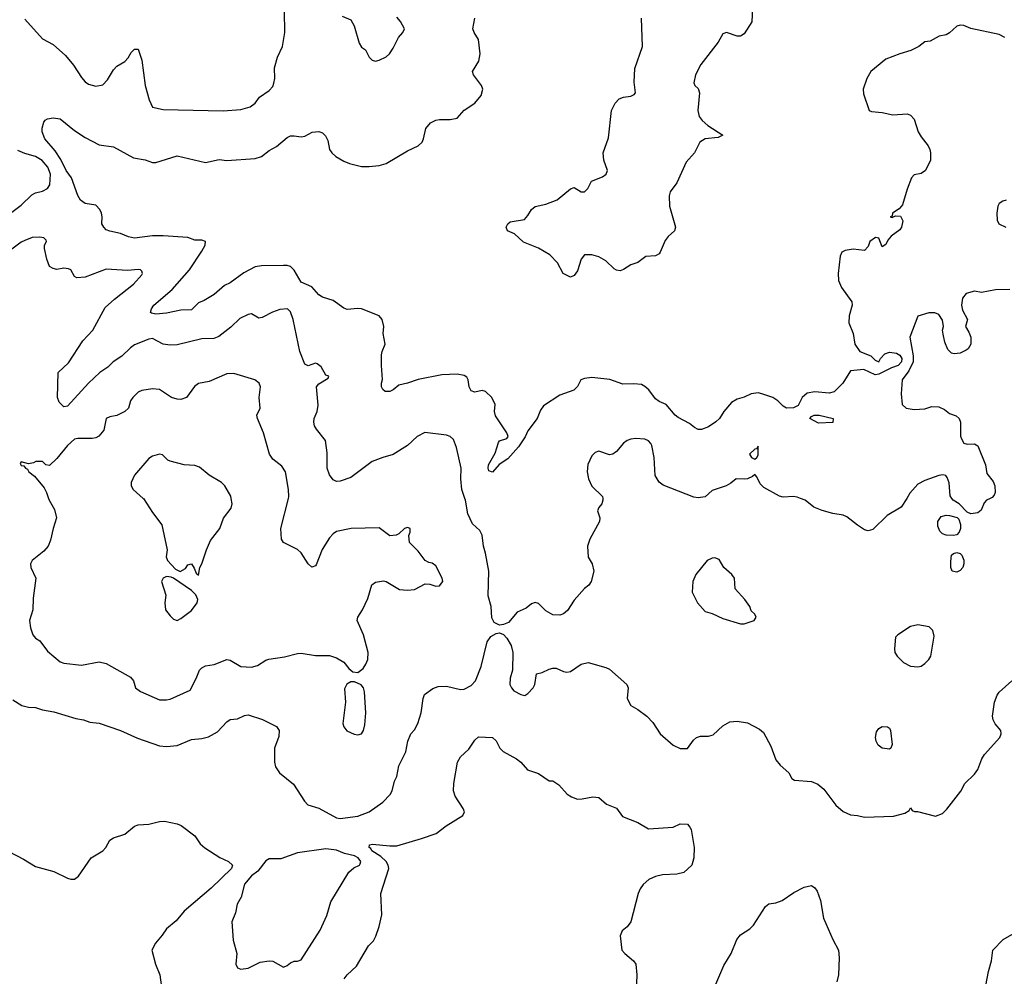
# Model space of a CAD drawing. Header units: inches. Extents: x 2001573 to 2220545, y 644482 to 846830.
# Tile 367 of 656: x 2101981 to 2107539, y 737302 to 742702. Entities that reach past the tile are written whole.
import ezdxf

# ---------------------------------------------------------------- set-up
doc = ezdxf.new("R2010")
doc.units = ezdxf.units.IN
doc.header["$MEASUREMENT"] = 0
doc.layers.add('C1703', color=7, linetype='Continuous')
doc.layers.add('C1704', color=7, linetype='Continuous')

msp = doc.modelspace()

# ---------------------------------------------------------------- linework, layer by layer
at = {"layer": 'C1703', "color": 5}
for points, elevation in [([(2102144.3, 740000), (2102147.7, 739990), (2102177.3, 739937.3), (2102188.2, 739890), (2102169.3, 739830), (2102155.3, 739764.7), (2102141.2, 739730), (2102117.6, 739702.4), (2102052.3, 739650), (2102042.2, 739630), (2102043.3, 739610), (2102073, 739550), (2102056.7, 739436.7), (2102055.3, 739370), (2102035.8, 739310), (2102041.6, 739270), (2102054.8, 739230), (2102070, 739211), (2102095.5, 739195.5), (2102137.8, 739137.8), (2102210, 739078), (2102230, 739069.2), (2102330, 739058), (2102430, 739077.1), (2102470, 739068), (2102607.3, 738990), (2102623, 738970), (2102634.8, 738930), (2102662.8, 738910), (2102770, 738863.7), (2102810, 738862), (2102830, 738865.7), (2102943.2, 738916.8), (2102977.4, 738982.6), (2102995.3, 739030), (2103010, 739044.1), (2103030, 739053.8), (2103078.4, 739061.6), (2103150, 739090.3), (2103170, 739087.4), (2103230, 739051), (2103290, 739047.5), (2103322.9, 739057.1), (2103370, 739086.9), (2103387.2, 739092.8), (2103474.9, 739105.1), (2103550, 739123.6), (2103570, 739125.7), (2103650, 739113.4), (2103730, 739112.4), (2103770, 739100.7), (2103810, 739074.8), (2103838.8, 739038.8), (2103861.7, 739021.7), (2103890, 739018), (2103919.7, 739040.3), (2103935.6, 739064.4), (2103945.6, 739090), (2103947.6, 739130), (2103922.6, 739230), (2103886, 739310), (2103889.3, 739330), (2103915.1, 739370), (2103946, 739434), (2103968, 739512), (2103990, 739527.7), (2104033.7, 739533.7), (2104050, 739530.8), (2104125.7, 739485.7), (2104170, 739481.3), (2104210, 739486.3), (2104270, 739517.6), (2104296.4, 739516.4), (2104330, 739504), (2104350, 739506), (2104368.7, 739530), (2104365.2, 739550), (2104330, 739619.3), (2104310, 739635.1), (2104290, 739638), (2104270, 739649.4), (2104230, 739701.2), (2104182, 739750), (2104178, 739790), (2104186, 739810), (2104186, 739830), (2104170, 739835.3), (2104154, 739830), (2104121, 739799), (2104106.8, 739793.2), (2104070, 739789.2), (2104010, 739834.5), (2103852, 739830), (2103770, 739812.5), (2103750, 739799.7), (2103730, 739776.9), (2103688.6, 739711.4), (2103654.4, 739625.6), (2103650, 739618.7), (2103630, 739611.3), (2103610, 739629.6), (2103570, 739692.8), (2103550, 739711.3), (2103469.2, 739750), (2103458, 739770), (2103455.6, 739830), (2103498.2, 740000)], 360), ([(2102678.5, 740000), (2102679.3, 739999.3), (2102730, 739920.7), (2102784.2, 739850), (2102814, 739710), (2102807.3, 739670), (2102814.8, 739650), (2102859.8, 739599.8), (2102887.1, 739587.1), (2102916.2, 739603.8), (2102930, 739624.7), (2102951, 739631), (2102966.8, 739606.8), (2102976.9, 739576.9), (2102990, 739566), (2102998, 739610), (2103010, 739631.3), (2103034.7, 739710), (2103058.7, 739761.3), (2103111.2, 739830), (2103131.2, 739888.8), (2103175.5, 739944.5), (2103180.4, 739970), (2103174.5, 740000)], 380), ([(2105271.9, 740000), (2105273.4, 739990), (2105267.3, 739970), (2105250, 739948.7), (2105243, 739930), (2105256.3, 739890), (2105253, 739870), (2105198.7, 739770), (2105186.7, 739730), (2105189, 739669), (2105212.4, 739630), (2105222, 739590), (2105207.7, 739530), (2105193.4, 739510), (2105170, 739491.6), (2105110, 739426), (2105073.6, 739366.4), (2105050, 739347.6), (2105030, 739341.3), (2104990, 739343), (2104950, 739365.6), (2104910, 739406), (2104890, 739411.6), (2104870, 739404.2), (2104839.2, 739380.8), (2104790, 739357.9), (2104740.9, 739299.1), (2104712.4, 739287.6), (2104690, 739284.5), (2104659.2, 739299.2), (2104645.4, 739325.4), (2104642.7, 739390), (2104624.8, 739450), (2104628.5, 739590), (2104610.9, 739690), (2104598.5, 739730), (2104591.4, 739791.4), (2104578.8, 739818.8), (2104536.2, 739856.2), (2104510, 739912.7), (2104497.4, 739990), (2104494, 740000)], 340), ([(2106988, 740000), (2106957.3, 739950), (2106877, 739903), (2106796.2, 739823.8), (2106770, 739816.2), (2106750, 739822.9), (2106710, 739848.2), (2106650, 739895.4), (2106630, 739906), (2106570, 739914.3), (2106510, 739931.8), (2106464, 739950), (2106415.3, 739990), (2106388, 740000)], 340), ([(2107459.1, 740000), (2107439.1, 739990), (2107424.8, 739975.2), (2107407.3, 739932.7), (2107390, 739919), (2107350, 739913.2), (2107330, 739921.2), (2107284, 739970), (2107249.2, 739990), (2107242.9, 740000)], 340), ([(2101943.1, 738863.1), (2101993, 738830), (2102030, 738820.7), (2102070, 738819.6), (2102110, 738806), (2102174.4, 738794.4), (2102298, 738758), (2102341, 738750), (2102376.9, 738736.9), (2102430, 738730.3), (2102549.7, 738690.3), (2102646.1, 738646.1), (2102770, 738602.3), (2102810, 738599.3), (2102870, 738604.3), (2102950, 738639.1), (2103010, 738643.8), (2103046.7, 738653.3), (2103097.7, 738682.3), (2103150, 738739.3), (2103168.3, 738751.7), (2103210, 738756.4), (2103250, 738774), (2103270, 738777.6), (2103351.7, 738751.7), (2103430, 738713), (2103444.9, 738690), (2103444.5, 738655.5), (2103418.8, 738590), (2103418.4, 738510), (2103424.8, 738484.8), (2103448, 738450), (2103526, 738386), (2103589.2, 738290), (2103607.9, 738270), (2103670, 738250.6), (2103770, 738196.7), (2103790, 738192.3), (2103890, 738206.4), (2103953.7, 738230), (2104030, 738284.5), (2104071.8, 738328.2), (2104083.8, 738350), (2104096.8, 738403.2), (2104109.3, 738430), (2104121.8, 738490), (2104161.1, 738570), (2104172.8, 738630), (2104189.7, 738670), (2104210, 738693.7), (2104228.9, 738730), (2104246.4, 738790), (2104257.6, 738870), (2104266.6, 738893.4), (2104313.8, 738926.2), (2104342.4, 738937.6), (2104390, 738939.5), (2104470, 738921.6), (2104490, 738922.8), (2104530, 738943.2), (2104554.2, 738970), (2104586, 739050), (2104618.9, 739190), (2104640.1, 739219.9), (2104670, 739237.9), (2104690, 739240.7), (2104711.9, 739231.9), (2104731.1, 739211.1), (2104754.6, 739170), (2104763.8, 739130), (2104762.5, 739030), (2104750, 738984.5), (2104748.5, 738950), (2104756.6, 738930), (2104770, 738914.5), (2104810, 738892.8), (2104833.1, 738886.9), (2104850, 738898), (2104879.5, 738930), (2104889.5, 738950), (2104898, 739010), (2104930, 739017.3), (2104970, 739036.3), (2104990, 739042), (2105010, 739040.7), (2105050, 739023), (2105070, 739019.1), (2105090, 739022), (2105150, 739064.4), (2105190, 739073.1), (2105290, 739045.5), (2105310, 739035.5), (2105408, 738950), (2105415.5, 738930), (2105410.4, 738870), (2105430, 738830.7), (2105470, 738808.2), (2105521.6, 738770), (2105554.1, 738734.1), (2105597.1, 738670), (2105670, 738607.7), (2105710, 738587.7), (2105750, 738587.7), (2105784.3, 738635.7), (2105802, 738650), (2105823, 738657), (2105870, 738657.9), (2105895.2, 738664.8), (2105950, 738715.6), (2105990, 738738.9), (2106030, 738742.6), (2106090, 738733.7), (2106157.2, 738697.2), (2106178.8, 738678.8), (2106220.5, 738600.5), (2106250, 738524.7), (2106273.7, 738493.7), (2106322, 738450), (2106339.6, 738419.6), (2106354, 738410), (2106450, 738401.1), (2106487.1, 738387.1), (2106519.4, 738359.4), (2106587.6, 738267.6), (2106630, 738232.7), (2106670, 738214), (2106710, 738210.7), (2106750, 738200.7), (2106913.6, 738206.4), (2106976.4, 738223.6), (2107002, 738238), (2107010, 738254), (2107018, 738238), (2107032, 738232), (2107048, 738232), (2107150, 738206.8), (2107190, 738221), (2107214.8, 738245.2), (2107293.6, 738346.4), (2107315.3, 738390), (2107370, 738444), (2107389.4, 738470), (2107412.3, 738530), (2107426.7, 738553.3), (2107514, 738650), (2107521.2, 738670), (2107519.3, 738690), (2107487.5, 738727.5), (2107475.1, 738750), (2107472.3, 738770), (2107483.7, 738850), (2107498, 738890), (2107510, 738906.8), (2107580.9, 738970)], 340), ([(2103812.2, 737287.8), (2103829.5, 737310), (2103881.5, 737358.5), (2103950, 737474), (2103978, 737502), (2103992.2, 737527.8), (2104010, 737582.8), (2104024.4, 737650), (2104019.1, 737770), (2104064, 737910), (2104060.4, 737930), (2104049.7, 737950), (2104019.1, 737979.1), (2103968.4, 738010), (2103963.5, 738023.5), (2103953.2, 738030), (2103956.4, 738043.6), (2103972.9, 738047.1), (2104070, 738038.7), (2104110, 738039.5), (2104250, 738079.5), (2104332.2, 738107.8), (2104388.3, 738151.7), (2104483, 738210), (2104491.1, 738230), (2104483.5, 738250), (2104439.6, 738319.6), (2104429.7, 738350), (2104431.4, 738390), (2104453, 738510), (2104470, 738540.7), (2104515.6, 738584.4), (2104550, 738636), (2104570, 738654.8), (2104650, 738651), (2104670, 738631.3), (2104690.5, 738590.5), (2104710, 738571), (2104784.7, 738530), (2104810, 738510.8), (2104847.9, 738467.9), (2104910, 738447.3), (2104970, 738404.7), (2104990, 738404.7), (2105023.5, 738383.5), (2105070.9, 738330.9), (2105095.3, 738315.3), (2105130, 738302.8), (2105156.5, 738303.5), (2105215.3, 738315.3), (2105250, 738310.8), (2105293.7, 738273.7), (2105350, 738250.3), (2105383.3, 738203.3), (2105470.7, 738170), (2105530, 738134), (2105670, 738144.9), (2105710, 738162.8), (2105750, 738160.7), (2105764.1, 738144.1), (2105770.3, 738130.3), (2105788.5, 738030), (2105786, 737970), (2105775.5, 737930), (2105730, 737887.6), (2105690, 737878.4), (2105610, 737874.7), (2105570, 737866.2), (2105531.8, 737848.2), (2105500.6, 737819.4), (2105483.7, 737796.3), (2105472.2, 737770), (2105430, 737609), (2105410, 737582), (2105382, 737558), (2105371, 737530), (2105379.3, 737450), (2105396.4, 737430), (2105446.3, 737390), (2105459.7, 737370), (2105465.2, 737310), (2105458, 737170)], 320), ([(2101876.8, 738030), (2102003.2, 737963.2), (2102070, 737922.3), (2102173.3, 737893.3), (2102250, 737855.6), (2102270, 737849.6), (2102290, 737850.8), (2102312.9, 737867.1), (2102385.3, 737970), (2102449.4, 738010.6), (2102466.5, 738030), (2102489.6, 738070.4), (2102510, 738084.6), (2102575.3, 738104.7), (2102630, 738150.3), (2102650, 738157.8), (2102710, 738161.6), (2102770, 738176.2), (2102797.6, 738177.6), (2102870, 738162.7), (2102892.6, 738152.6), (2102970, 738095.6), (2102999.7, 738050), (2103026.5, 738026.5), (2103110, 737972.6), (2103160.4, 737950), (2103183.1, 737930), (2103175.8, 737910), (2103060.9, 737799.1), (2102909.1, 737670), (2102864.3, 737615.7), (2102810.3, 737570), (2102786.1, 737533.9), (2102746.7, 737490), (2102727.3, 737450), (2102748.2, 737370), (2102771.8, 737310), (2102781.2, 737241.2)], 320), ([(2105910, 737257), (2105956.5, 737363.5), (2105996.9, 737430), (2106028.7, 737510), (2106050, 737536.5), (2106101.7, 737570), (2106122.4, 737590), (2106190, 737695.5), (2106210, 737710.4), (2106250, 737716.4), (2106285.2, 737730), (2106350, 737774.9), (2106410, 737806), (2106450, 737814.4), (2106470, 737802), (2106482.2, 737782.2), (2106500.9, 737730), (2106519, 737630), (2106570.2, 737510), (2106602.4, 737450), (2106606.3, 737406.3), (2106603.2, 737310), (2106593.1, 737270)], 320), ([(2107435.1, 737250), (2107449.4, 737330), (2107466.6, 737390), (2107474, 737450), (2107533.2, 737510), (2107593.9, 737546.1)], 320)]:
    msp.add_lwpolyline(points, dxfattribs=dict(at, elevation=elevation))
for points, elevation in [([(2107249.2, 739790.8), (2107210, 739791.6), (2107190, 739800.4), (2107175, 739815), (2107163.3, 739843.3), (2107163.4, 739870), (2107182, 739898), (2107210, 739905.5), (2107230, 739903.2), (2107272.2, 739892.2), (2107282.3, 739882.3), (2107291.7, 739851.7), (2107291.8, 739830), (2107284.9, 739810), (2107270, 739795.1)], 340), ([(2107270, 739583.4), (2107245.3, 739590), (2107236.5, 739610), (2107236.1, 739643.9), (2107241.4, 739678.6), (2107251.1, 739688.9), (2107270, 739694.3), (2107290, 739688.9), (2107298.5, 739678.5), (2107310, 739650.6), (2107311.1, 739631.1), (2107304.1, 739610), (2107290, 739592.8)], 340), ([(2105903.9, 739663.9), (2105890, 739663), (2105862, 739650), (2105797.3, 739570), (2105780.7, 739530), (2105776, 739470), (2105806.8, 739410), (2105850, 739362), (2105890.4, 739350.4), (2105950, 739322.8), (2106050, 739291.3), (2106070, 739291.3), (2106110, 739304.7), (2106126, 739310), (2106138, 739330), (2106130, 739346), (2106110, 739366), (2106102, 739390), (2106074, 739430), (2106019, 739490), (2106016, 739550), (2106000.9, 739570), (2105954.7, 739610), (2105930, 739654)], 360), ([(2102810, 739559.3), (2102790.6, 739549.4), (2102782, 739530), (2102806.4, 739453.6), (2102800.7, 739410), (2102804, 739370), (2102830, 739336), (2102850, 739318), (2102870, 739311.3), (2102890, 739322.8), (2102950, 739367.3), (2102982, 739410), (2102987.3, 739430), (2102975.1, 739455.1), (2102950, 739479.5), (2102850, 739549.2), (2102836, 739556)], 380), ([(2107050, 739287), (2107010, 739276), (2106938, 739230), (2106924, 739216), (2106918.8, 739150), (2106920.7, 739130), (2106934, 739110), (2106970, 739074), (2107010, 739053.4), (2107050, 739048.2), (2107070, 739053.4), (2107090, 739067.7), (2107112, 739090), (2107123.7, 739110), (2107142.7, 739222.7), (2107134.8, 739254.8), (2107115.5, 739275.5)], 360), ([(2103870, 738963.7), (2103850, 738963.7), (2103828.4, 738951.6), (2103815.1, 738924.9), (2103820.9, 738850), (2103805.5, 738730), (2103810.8, 738710), (2103828.5, 738688.5), (2103868.8, 738668.8), (2103890, 738664.4), (2103910, 738670.7), (2103921.6, 738690), (2103930, 738722), (2103934.3, 738790), (2103927.7, 738907.7), (2103920.9, 738930), (2103907.6, 738947.6)], 360), ([(2106890, 738584.7), (2106849.9, 738589.9), (2106827.7, 738607.7), (2106816.3, 738630), (2106811.4, 738650), (2106818, 738682), (2106830, 738700.3), (2106850, 738712.6), (2106879.1, 738710), (2106890, 738703.1), (2106896.5, 738690), (2106905, 738610), (2106899, 738590)], 340), ([(2103710, 738021), (2103550, 737999.1), (2103454.3, 737965.7), (2103390, 737965.7), (2103370, 737954.2), (2103324.4, 737895.6), (2103288.6, 737870), (2103250, 737822), (2103230.3, 737749.7), (2103208.9, 737710), (2103198.8, 737661.2), (2103178.8, 737610), (2103186.4, 737506.4), (2103207.3, 737430), (2103201.6, 737370), (2103210.5, 737350.5), (2103230, 737341.6), (2103270, 737348.7), (2103338.6, 737381.4), (2103390, 737390.3), (2103410, 737387.2), (2103470, 737354), (2103490, 737362.8), (2103510, 737378.8), (2103530, 737386.8), (2103550, 737386.8), (2103570, 737396), (2103676.8, 737563.2), (2103714.1, 737645.9), (2103737.8, 737722.2), (2103839.7, 737890), (2103866.5, 737913.5), (2103898.7, 737930), (2103902.9, 737937.1), (2103905.8, 737950), (2103891.2, 737970), (2103870, 737981.7), (2103814.8, 737994.8), (2103770, 738013.8)], 340)]:
    msp.add_lwpolyline(points, close=True, dxfattribs=dict(at, elevation=elevation))
at = {"layer": 'C1704', "color": 5}
for points, elevation in [([(2102010, 742706), (2102110, 742594.9), (2102170, 742562.4), (2102240.2, 742500.2), (2102285.5, 742445.5), (2102330, 742376), (2102350, 742351.8), (2102370, 742338), (2102410, 742327), (2102450, 742334.9), (2102477.6, 742362.4), (2102510, 742419.1), (2102530, 742440.7), (2102573.8, 742466.2), (2102593.1, 742486.9), (2102610, 742516), (2102630, 742536), (2102650, 742536), (2102670, 742474), (2102690.1, 742330), (2102711.1, 742250), (2102730, 742208.9), (2102790, 742195.3), (2103130, 742187), (2103230, 742195.6), (2103282, 742210), (2103309.3, 742230), (2103334.5, 742265.5), (2103390, 742303), (2103410, 742324.9), (2103415.9, 742344.1), (2103420.8, 742370), (2103418.5, 742430), (2103436.9, 742490), (2103465.1, 742550), (2103477.2, 742630), (2103476.5, 742750)], 340), ([(2106117.1, 742770), (2106113.2, 742690), (2106070, 742622.9), (2106050, 742609.6), (2106030, 742609.6), (2105970, 742629.4), (2105950, 742622.9), (2105924.2, 742575.8), (2105826.2, 742450), (2105794.8, 742390), (2105785.6, 742345.6), (2105791.5, 742331.5), (2105810, 742313), (2105818.4, 742290), (2105809.5, 742190), (2105816.5, 742156.5), (2105833.6, 742133.6), (2105864.6, 742104.6), (2105950.4, 742050), (2105923, 742037), (2105851, 742029), (2105820.2, 742010), (2105790.3, 741950), (2105742.9, 741897.1), (2105690, 741781.3), (2105652.6, 741730), (2105647, 741707), (2105648.9, 741648.9), (2105683.1, 741530), (2105677.6, 741510), (2105641.1, 741478.9), (2105624.7, 741455.3), (2105596.8, 741390), (2105590, 741380.3), (2105570.1, 741369.9), (2105515.5, 741364.5), (2105470, 741331.6), (2105430, 741318), (2105390, 741292), (2105370, 741285), (2105350, 741288.7), (2105336.6, 741296.6), (2105290, 741340.4), (2105250, 741363), (2105210, 741375.6), (2105170, 741374.5), (2105150.4, 741349.6), (2105130, 741285.2), (2105110, 741257.2), (2105090, 741249.4), (2105049, 741270), (2105017.2, 741330), (2104974.1, 741374.1), (2104910, 741411.8), (2104825.5, 741445.5), (2104773.8, 741493.8), (2104734, 741510), (2104727.8, 741530), (2104736, 741550), (2104750, 741560.5), (2104830, 741574.8), (2104850, 741596), (2104870, 741631), (2104890, 741647.3), (2104950, 741661.6), (2105015.4, 741684.6), (2105090, 741746.8), (2105110, 741754.8), (2105150, 741731.3), (2105170, 741731.3), (2105188.7, 741750), (2105208, 741790), (2105270, 741814.4), (2105292, 741830), (2105299.7, 741850), (2105278.3, 741910), (2105275.1, 741950), (2105304.9, 742035.1), (2105321.7, 742190), (2105341.5, 742230), (2105364.3, 742255.7), (2105390, 742265.3), (2105430.3, 742269.7), (2105450, 742279.5), (2105456.5, 742290), (2105448.6, 742350), (2105452.5, 742427.5), (2105497.3, 742550), (2105490.2, 742710)], 280), ([(2107541.2, 742601.2), (2107510, 742619.1), (2107350, 742652.3), (2107310, 742669.6), (2107290, 742672), (2107270, 742665.1), (2107230, 742627.3), (2107210, 742617), (2107170.5, 742609.5), (2107119.6, 742580.4), (2107090, 742578), (2107056, 742550), (2107012.1, 742527.9), (2106948.2, 742510), (2106870, 742479.3), (2106785.3, 742410), (2106763.6, 742370), (2106742, 742310), (2106744.4, 742284.4), (2106776, 742190), (2106790, 742183), (2106850, 742178.4), (2106910, 742164.2), (2106989.8, 742170.2), (2107010, 742162.3), (2107030, 742140.5), (2107053.4, 742070), (2107070, 742040.5), (2107108.4, 741990), (2107119.3, 741970), (2107123, 741950), (2107122, 741910), (2107094.4, 741850), (2107070, 741834.7), (2107030, 741826), (2107015.3, 741810), (2106990, 741746), (2106963.2, 741656.8), (2106944.9, 741635.1), (2106908, 741610), (2106906.4, 741593.6), (2106894, 741590), (2106905.4, 741585.4), (2106924.7, 741595.3), (2106952.4, 741592.4), (2106966, 741566), (2106957.8, 741530), (2106950, 741516.3), (2106900.4, 741479.6), (2106882, 741458), (2106870, 741432.7), (2106850, 741419), (2106830, 741468), (2106812.5, 741472.5), (2106778.8, 741450), (2106770, 741422), (2106750, 741399.3), (2106686, 741406), (2106641.1, 741398.9), (2106621, 741390), (2106612.3, 741367.7), (2106601.1, 741270), (2106602, 741230), (2106619.1, 741190), (2106678.9, 741110), (2106680.3, 741090), (2106663.1, 741030), (2106661.3, 740990), (2106684.9, 740930), (2106695.5, 740870), (2106722.8, 740830), (2106784.9, 740804.9), (2106810, 740781), (2106830, 740771.3), (2106839.3, 740790), (2106863.6, 740816.4), (2106890, 740825.5), (2106930, 740820.3), (2106950, 740807.5), (2106959.7, 740790), (2106958.8, 740770), (2106939, 740750), (2106902.3, 740737.7), (2106830, 740702), (2106810, 740698), (2106746.6, 740726.6), (2106670, 740720.5), (2106628.2, 740650), (2106577.8, 740602.2), (2106550, 740594.4), (2106470, 740600.5), (2106425.5, 740594.5), (2106397.1, 740570), (2106375.9, 740524.1), (2106348, 740512), (2106310, 740509.5), (2106290, 740520.5), (2106261.1, 740550), (2106231.5, 740570), (2106170, 740590.7), (2106150, 740596.5), (2106110, 740590.9), (2106070, 740571.2), (2106030, 740560.5), (2105998.6, 740541.4), (2105955.5, 740490), (2105930.4, 740450), (2105910, 740431.6), (2105870, 740404.7), (2105830, 740389.6), (2105810, 740389.6), (2105790, 740399.5), (2105762.6, 740422.6), (2105697.2, 740457.2), (2105681.2, 740470), (2105630, 740529.2), (2105590, 740547.3), (2105570, 740562), (2105532.7, 740612.7), (2105510, 740632.3), (2105490, 740642), (2105447.5, 740647.5), (2105384.8, 740644.8), (2105311.5, 740671.5), (2105210, 740681.6), (2105170, 740677.6), (2105148.2, 740670), (2105128.8, 740631.2), (2105108.7, 740611.3), (2105030, 740582.4), (2104938, 740522), (2104921.7, 740498.3), (2104902.8, 740450), (2104850, 740381.2), (2104833.5, 740346.5), (2104797.1, 740290), (2104737, 740223), (2104688.3, 740191.7), (2104650, 740148.2), (2104630, 740155.6), (2104624.9, 740170), (2104627.9, 740190), (2104664.5, 740255.5), (2104683.7, 740316.3), (2104690, 740324.9), (2104730, 740338.8), (2104738, 740350), (2104731.6, 740370), (2104666.4, 740466.4), (2104662, 740490), (2104664.2, 740530), (2104645.6, 740570), (2104610, 740602.9), (2104590.7, 740609.3), (2104550, 740599.5), (2104530, 740607.6), (2104518, 740630), (2104512.8, 740670), (2104504.2, 740684.2), (2104490, 740693.7), (2104450, 740701.4), (2104363.1, 740696.9), (2104230, 740670.8), (2104170, 740649.7), (2104120.9, 740639.1), (2104090, 740613.2), (2104070, 740602.7), (2104044.1, 740604.1), (2104030, 740615.3), (2104022.7, 740630), (2104022.7, 740650), (2104029.6, 740670.4), (2104022.6, 740750), (2104024, 740810), (2104027.1, 740830), (2104044.8, 740870), (2104033.3, 740930), (2104035.9, 740970), (2104027.4, 741010), (2104010, 741030.6), (2103910, 741069.8), (2103890, 741072.1), (2103830, 741066.4), (2103810, 741073), (2103750, 741116.4), (2103690, 741135.8), (2103670, 741149.7), (2103630, 741194.5), (2103570, 741219.7), (2103530, 741288.5), (2103510, 741308.1), (2103490, 741314.7), (2103470, 741315), (2103346.4, 741313.6), (2103310, 741306.2), (2103246.9, 741273.1), (2103170, 741215.8), (2103138, 741202), (2103078.4, 741150), (2103023.2, 741116.8), (2102990, 741103.1), (2102950, 741065.1), (2102890, 741061.8), (2102810, 741045), (2102750, 741039.7), (2102724.7, 741044.7), (2102719.3, 741050), (2102725.1, 741070), (2102738, 741090), (2102841, 741179), (2102938.7, 741290), (2103010, 741394.9), (2103028.6, 741430), (2103029.6, 741450), (2103010, 741458), (2102970, 741458.1), (2102930, 741472), (2102790, 741481.5), (2102730, 741481.7), (2102629.2, 741469.2), (2102595.9, 741475.9), (2102550, 741494.5), (2102490, 741508.1), (2102470, 741516.8), (2102455.5, 741530), (2102445, 741550), (2102446.5, 741590), (2102443.2, 741610), (2102432.9, 741630), (2102410, 741654.4), (2102350, 741663.7), (2102323.7, 741683.7), (2102309.6, 741709.6), (2102273.1, 741810), (2102242.8, 741850), (2102213.2, 741913.2), (2102181.9, 741961.9), (2102123.5, 742030), (2102108.6, 742070), (2102108.4, 742090), (2102116.9, 742123.1), (2102125.4, 742134.6), (2102138.3, 742141.7), (2102170, 742147.8), (2102210, 742142.3), (2102290, 742077.4), (2102350, 742038), (2102430, 741996.4), (2102510, 741983.7), (2102623.1, 741923.1), (2102690, 741910.2), (2102730, 741895.9), (2102750, 741895.9), (2102870, 741932.9), (2103030, 741895.6), (2103107.9, 741912.1), (2103150, 741908.2), (2103310, 741919), (2103345.1, 741930), (2103390, 741964), (2103430, 741985.7), (2103490, 742038), (2103510, 742045.7), (2103530, 742047.2), (2103570, 742041.3), (2103590, 742044.4), (2103632.2, 742067.8), (2103670, 742071.3), (2103690, 742064.2), (2103707.1, 742047.1), (2103719.9, 742020.1), (2103730.2, 741970), (2103742, 741950), (2103764.9, 741930), (2103810, 741903.1), (2103842.8, 741890), (2103910, 741874.2), (2103953.4, 741873.4), (2104010, 741878.9), (2104050, 741890.2), (2104170, 741962), (2104229.8, 741990.2), (2104252.8, 742010), (2104261.1, 742030), (2104272.9, 742087.1), (2104300.3, 742119.7), (2104330, 742134.4), (2104350, 742138.4), (2104410, 742138.8), (2104450, 742146), (2104490, 742191.3), (2104550, 742230.8), (2104585.7, 742274.3), (2104594.5, 742310), (2104587.8, 742330), (2104543, 742390), (2104536.3, 742410), (2104572.1, 742467.9), (2104579.4, 742510), (2104571.6, 742590), (2104545.6, 742630), (2104539.2, 742650), (2104551, 742711)], 320), ([(2103801.7, 742721.7), (2103850, 742701), (2103868.1, 742668.1), (2103896.3, 742570), (2103910, 742547.7), (2103932.3, 742532.3), (2103954, 742490), (2103970, 742474), (2103990, 742468.4), (2104010, 742473.4), (2104050, 742493.4), (2104069.3, 742510), (2104090, 742540.7), (2104119.1, 742600.9), (2104144, 742630), (2104152.7, 742650), (2104130, 742692.7), (2104110, 742716)], 340), ([(2101929.1, 741610.9), (2101990, 741655), (2102050, 741712.9), (2102070, 741724.4), (2102110, 741734.3), (2102138.7, 741750), (2102150.8, 741770), (2102154.5, 741830), (2102140.2, 741870), (2102108.1, 741908.1), (2102070, 741929.8), (2102010, 741946.1), (2101970, 741963.4)], 340), ([(2107550, 741683), (2107530, 741677.4), (2107510, 741664.5), (2107501.7, 741650), (2107496, 741610), (2107498.9, 741570), (2107508.8, 741550), (2107547.3, 741530)], 340), ([(2104494, 740000), (2104476.8, 740050), (2104470.9, 740110), (2104473.3, 740170), (2104446.7, 740286.7), (2104430, 740332), (2104410, 740349.6), (2104390, 740357.4), (2104268.1, 740371.9), (2104223.8, 740350), (2104170, 740298), (2104090, 740247.8), (2104030, 740231.2), (2103970, 740208.2), (2103850, 740116.9), (2103790, 740096.2), (2103770, 740095.1), (2103750, 740105.2), (2103730, 740132), (2103717.3, 740170), (2103717.4, 740257.4), (2103707.4, 740327.4), (2103656.9, 740390), (2103644.7, 740410), (2103640.4, 740430), (2103643.5, 740450), (2103659.8, 740490), (2103666.3, 740526.3), (2103657.2, 740630), (2103670, 740646), (2103722, 740678), (2103726, 740690), (2103710, 740695.3), (2103682, 740742), (2103660.2, 740760.2), (2103650, 740764), (2103610, 740748.7), (2103590, 740758), (2103563.2, 740830), (2103525, 741010), (2103510, 741053.3), (2103493.3, 741070), (2103450, 741065.9), (2103408.8, 741051.2), (2103350, 741020.3), (2103330, 741017.4), (2103290, 741042), (2103270, 741038.7), (2103224.5, 741015.5), (2103173.1, 740966.9), (2103105.4, 740914.6), (2103077.7, 740902.3), (2103010, 740900.9), (2102870, 740867.1), (2102830, 740864.1), (2102790, 740870.8), (2102730, 740902.2), (2102710, 740899.3), (2102630, 740866), (2102605.8, 740850), (2102557, 740803), (2102508.6, 740771.4), (2102478.5, 740741.5), (2102434, 740710), (2102368.9, 740650), (2102250, 740520.7), (2102230, 740516), (2102203.3, 740543.3), (2102194.7, 740570), (2102197.6, 740710), (2102255.6, 740764.4), (2102338, 740890), (2102393.3, 740950), (2102463.4, 741076.6), (2102515.3, 741124.7), (2102622.9, 741210), (2102670, 741261), (2102674.5, 741270), (2102670, 741282), (2102662, 741290), (2102650, 741292.8), (2102590, 741286.6), (2102470, 741294.7), (2102350.8, 741249.2), (2102304.1, 741244.1), (2102290, 741252), (2102270, 741289.5), (2102255.9, 741295.9), (2102230, 741299.3), (2102190, 741292.6), (2102170, 741296.9), (2102150, 741309.6), (2102133.3, 741350), (2102120.5, 741410), (2102120.7, 741430), (2102132.3, 741450), (2102130, 741458), (2102118, 741470), (2102094.3, 741474.3), (2102051.7, 741471.7), (2102010, 741456.6), (2101990, 741447), (2101890, 741371.4)], 340), ([(2107570, 741178.7), (2107490, 741177.7), (2107410, 741162.7), (2107370, 741169.3), (2107323.4, 741156.6), (2107302.8, 741130), (2107297.3, 741090), (2107302, 741062), (2107330.4, 741010), (2107318.8, 740970), (2107338.7, 740938.7), (2107349.2, 740910), (2107349.1, 740870), (2107335.2, 740844.8), (2107324.2, 740835.8), (2107290, 740819.7), (2107255.1, 740815.1), (2107240.1, 740820.1), (2107220.3, 740840.3), (2107202.5, 740882.5), (2107192.9, 740927.1), (2107189, 740950), (2107195.3, 740970), (2107190, 741006), (2107170, 741038), (2107147.3, 741047.3), (2107112.7, 741047.3), (2107050, 741028), (2107006, 740910), (2107024.3, 740804.3), (2107023.5, 740770), (2106999.7, 740720.3), (2106962, 740670), (2106955.8, 740590), (2106962.3, 740530), (2106985.3, 740510), (2107030, 740501.2), (2107090, 740505.7), (2107130, 740518.9), (2107170, 740517.5), (2107201.9, 740501.9), (2107230, 740479.7), (2107266.8, 740466.8), (2107284.4, 740450), (2107292.4, 740430), (2107290.6, 740350.6), (2107296.8, 740336.8), (2107311, 740311), (2107330, 740306.8), (2107370, 740307.7), (2107390, 740296.3), (2107432.8, 740190), (2107440.2, 740140.2), (2107476.1, 740096.1), (2107484.6, 740070), (2107486.5, 740033.5), (2107481.1, 740018.9), (2107470, 740005.4), (2107459.1, 740000)], 340), ([(2103498.2, 740000), (2103500.7, 740010), (2103498.7, 740050), (2103480.5, 740150), (2103461.1, 740181.1), (2103410, 740220.9), (2103391.8, 740250), (2103356.9, 740370), (2103322.6, 740450), (2103318.7, 740470), (2103338, 740510), (2103332.8, 740570), (2103340.9, 740630), (2103332.7, 740650), (2103308.7, 740670), (2103190, 740705.1), (2103150, 740702.6), (2103050, 740660.4), (2102990, 740648.2), (2102968.4, 740631.6), (2102922.4, 740570), (2102890, 740558.7), (2102870, 740559.8), (2102837, 740570), (2102770, 740614), (2102730, 740618.9), (2102670, 740609.7), (2102650, 740598.9), (2102619.5, 740570), (2102607.2, 740550), (2102595.8, 740510), (2102574, 740490), (2102530, 740467.4), (2102490, 740459.4), (2102469.2, 740450), (2102455.2, 740384.8), (2102428.1, 740351.9), (2102410, 740342), (2102390, 740338.3), (2102310, 740337.6), (2102290, 740333.3), (2102250, 740299.2), (2102190, 740224.5), (2102150, 740185.2), (2102128.7, 740188.7), (2102110, 740208), (2102072.7, 740207.3), (2102059.6, 740200.4), (2102030, 740195.3), (2101990, 740206), (2101983.6, 740196.4), (2101990, 740186), (2102003.6, 740183.6), (2102014, 740170), (2102025.4, 740165.4), (2102032, 740150), (2102064.9, 740124.9), (2102118.8, 740058.8), (2102133, 740033), (2102144.3, 740000)], 360), ([(2106388, 740000), (2106370, 740006.6), (2106348.8, 740011.2), (2106290, 740007.6), (2106270, 740013.3), (2106182.1, 740062.1), (2106161.5, 740081.5), (2106142.3, 740122.3), (2106130, 740134), (2106117, 740123), (2106090, 740111), (2106070, 740107.6), (2106024.7, 740110), (2105994.6, 740085.4), (2105968.5, 740071.5), (2105890, 740045.2), (2105850, 740009.5), (2105810, 740003.6), (2105786, 740006), (2105614, 740074), (2105590, 740091.8), (2105568.7, 740130), (2105562.4, 740230), (2105550, 740299.3), (2105544.2, 740310), (2105530, 740325.6), (2105510, 740334), (2105458.9, 740338.9), (2105430, 740334.3), (2105410, 740326.6), (2105389.2, 740310.8), (2105350, 740264.5), (2105330, 740249.3), (2105310, 740246), (2105250, 740266.6), (2105230, 740259.5), (2105210, 740239.3), (2105188.4, 740191.6), (2105184.1, 740150), (2105191.2, 740110), (2105210, 740068.7), (2105270.4, 740010.4), (2105271.9, 740000)], 340), ([(2103174.5, 740000), (2103172.1, 740012.1), (2103138.4, 740070), (2103119.5, 740090), (2103050, 740131.8), (2102995.8, 740175.8), (2102970, 740185.6), (2102910, 740189.7), (2102829.6, 740209.6), (2102816.6, 740216.6), (2102786.6, 740246.6), (2102770, 740249.4), (2102730, 740237.6), (2102710, 740226), (2102628.8, 740131.2), (2102610.5, 740090), (2102610.6, 740070), (2102622, 740050), (2102678.5, 740000)], 380), ([(2107242.9, 740000), (2107234, 740014), (2107227, 740087), (2107217, 740117), (2107209.3, 740129.3), (2107192.3, 740132.3), (2107170, 740129.5), (2107090, 740101.6), (2107050, 740080.7), (2107006.4, 740030), (2106988, 740000)], 340)]:
    msp.add_lwpolyline(points, dxfattribs=dict(at, elevation=elevation))
for points, elevation in [([(2106490, 740425.2), (2106442, 740450), (2106450, 740462), (2106466, 740470), (2106494, 740470), (2106572, 740450), (2106570, 740429)], 320), ([(2106150, 740294), (2106139.8, 740280.2), (2106130, 740277.2), (2106101, 740250), (2106111, 740230), (2106130, 740220.5), (2106142.7, 740230), (2106150, 740244.7)], 340)]:
    msp.add_lwpolyline(points, close=True, dxfattribs=dict(at, elevation=elevation))

doc.saveas('drawing.dxf')
